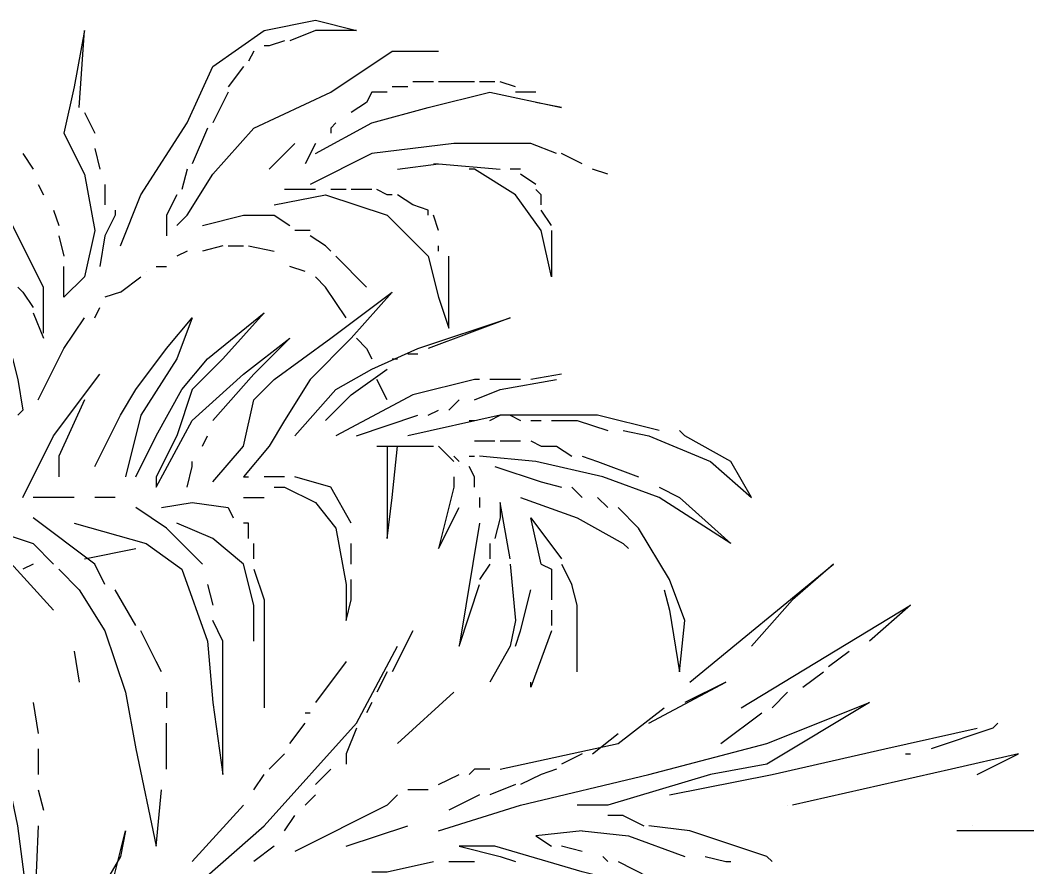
# Model space of a CAD drawing. Extents: x -796 to 2793, y -4650 to 4425.
# Drawn here: x 2655.2 to 2687.46, y 2271.67 to 2298.62 of the extents above; entities that cross this region are included whole.
import ezdxf

# ---------------------------------------------------------------- set-up
doc = ezdxf.new("R2010")
doc.units = 0
doc.layers.add('RD_HC_Data', color=7, linetype='Continuous')

msp = doc.modelspace()

# ---------------------------------------------------------------- linework, layer by layer
at = {"layer": 'RD_HC_Data'}
for points in [[(2658.384, 2291.43), (2659.037, 2293.063), (2660.507, 2295.35), (2661.324, 2297.146), (2662.957, 2298.29), (2664.591, 2298.616), (2665.897, 2298.29), (2664.591, 2298.29), (2663.774, 2297.963)], [(2657.077, 2295.84), (2657.077, 2295.84), (2657.241, 2298.29), (2656.914, 2296.493), (2656.587, 2295.023), (2657.241, 2293.716), (2657.567, 2291.92), (2657.241, 2290.45), (2656.587, 2289.796), (2656.587, 2290.776)], [(2663.611, 2297.963), (2663.121, 2297.8), (2662.957, 2297.8)], [(2660.181, 2292.083), (2660.507, 2292.41), (2661.324, 2293.716), (2662.631, 2295.186), (2665.081, 2296.33), (2667.041, 2297.636), (2668.511, 2297.636)], [(2662.631, 2297.636), (2662.467, 2297.31)], [(2662.304, 2297.146), (2661.814, 2296.493)], [(2668.347, 2296.656), (2668.184, 2296.656), (2667.694, 2296.656)], [(2669.654, 2296.656), (2668.511, 2296.656)], [(2670.307, 2296.656), (2670.144, 2296.656), (2669.817, 2296.656)], [(2670.961, 2296.493), (2670.471, 2296.656)], [(2655.934, 2288.653), (2655.934, 2290.123), (2654.954, 2292.083), (2654.464, 2294.043), (2654.954, 2296.33)], [(2661.814, 2296.33), (2661.324, 2295.35), (2661.324, 2295.35)], [(2664.591, 2294.37), (2666.387, 2295.35), (2668.184, 2295.84), (2670.144, 2296.33), (2672.431, 2295.84), (2671.614, 2296.003)], [(2666.877, 2296.33), (2666.387, 2296.33), (2666.224, 2296.003)], [(2667.531, 2296.493), (2667.041, 2296.493)], [(2671.614, 2296.33), (2670.961, 2296.33)], [(2666.224, 2296.003), (2665.734, 2295.676)], [(2657.241, 2295.676), (2657.567, 2295.023)], [(2665.244, 2295.35), (2665.081, 2295.186), (2665.081, 2295.023)], [(2661.161, 2295.186), (2660.671, 2294.043)], [(2663.121, 2293.88), (2663.774, 2294.533), (2663.937, 2294.696)], [(2664.591, 2294.696), (2664.264, 2294.043)], [(2672.267, 2294.37), (2671.451, 2294.696), (2669.001, 2294.696), (2666.387, 2294.37), (2664.427, 2293.39)], [(2655.281, 2294.37), (2655.607, 2293.88)], [(2657.567, 2294.533), (2657.567, 2294.533), (2657.731, 2293.88)], [(2673.084, 2294.043), (2672.431, 2294.37)], [(2667.204, 2293.88), (2668.511, 2294.043), (2670.471, 2293.88)], [(2668.347, 2294.043), (2668.511, 2294.043)], [(2660.507, 2293.88), (2660.344, 2293.226)], [(2672.104, 2291.92), (2672.104, 2290.45), (2671.777, 2291.92), (2670.961, 2293.063), (2669.654, 2293.88), (2669.491, 2293.88)], [(2671.124, 2293.88), (2670.961, 2293.88), (2670.797, 2293.88)], [(2671.614, 2293.39), (2671.124, 2293.716)], [(2673.901, 2293.716), (2673.411, 2293.88)], [(2655.771, 2293.39), (2655.934, 2293.063), (2655.934, 2293.063)], [(2657.894, 2293.39), (2657.894, 2293.063), (2657.894, 2292.736)], [(2660.181, 2293.063), (2659.854, 2292.41), (2659.854, 2291.756)], [(2663.284, 2292.736), (2664.917, 2293.063), (2666.877, 2292.41), (2668.184, 2291.103), (2668.511, 2289.796), (2668.837, 2288.816), (2668.837, 2290.45), (2668.837, 2291.103)], [(2664.591, 2293.226), (2663.611, 2293.226)], [(2665.571, 2293.226), (2665.081, 2293.226)], [(2666.387, 2293.226), (2665.734, 2293.226)], [(2667.041, 2293.063), (2666.877, 2293.063), (2666.551, 2293.226)], [(2667.694, 2292.736), (2667.204, 2293.063)], [(2671.777, 2292.736), (2671.777, 2293.063), (2671.614, 2293.226)], [(2668.184, 2292.41), (2668.184, 2292.573), (2667.694, 2292.736)], [(2656.261, 2292.573), (2656.424, 2292.083)], [(2658.221, 2292.573), (2658.221, 2292.41), (2657.894, 2291.756), (2657.731, 2290.776)], [(2660.997, 2292.083), (2662.304, 2292.41), (2663.284, 2292.41), (2663.774, 2292.083)], [(2668.511, 2291.92), (2668.511, 2291.92), (2668.347, 2292.41)], [(2672.104, 2292.083), (2671.777, 2292.573)], [(2653.321, 2291.756), (2653.647, 2291.43), (2654.627, 2289.143), (2655.117, 2287.183), (2655.281, 2286.203)], [(2656.424, 2291.756), (2656.587, 2291.103)], [(2664.427, 2291.92), (2663.937, 2291.92)], [(2665.081, 2291.266), (2664.917, 2291.43), (2664.427, 2291.756)], [(2661.651, 2291.43), (2660.997, 2291.266)], [(2661.814, 2291.43), (2662.304, 2291.43)], [(2662.467, 2291.43), (2663.284, 2291.266)], [(2668.511, 2291.266), (2668.511, 2291.43)], [(2660.507, 2291.266), (2660.507, 2291.266), (2660.181, 2291.103)], [(2666.224, 2290.123), (2665.244, 2291.103)], [(2659.527, 2290.776), (2659.854, 2290.776)], [(2664.264, 2290.613), (2663.774, 2290.776)], [(2658.384, 2289.96), (2659.037, 2290.45)], [(2659.201, 2290.613), (2659.201, 2290.613)], [(2665.571, 2289.143), (2664.917, 2290.123), (2664.591, 2290.45)], [(2655.117, 2290.123), (2655.281, 2289.96), (2655.607, 2289.47)], [(2658.384, 2289.96), (2657.894, 2289.796)], [(2661.324, 2283.916), (2662.304, 2285.06), (2662.631, 2286.53), (2663.284, 2287.183), (2665.081, 2288.49), (2667.041, 2289.96), (2665.734, 2288.49), (2664.427, 2287.183), (2663.611, 2285.876), (2663.121, 2285.06), (2662.304, 2284.08), (2662.467, 2284.08)], [(2657.567, 2289.143), (2657.731, 2289.47)], [(2655.607, 2289.306), (2655.934, 2288.49)], [(2655.771, 2286.53), (2656.587, 2288.163), (2657.241, 2289.143)], [(2657.567, 2284.406), (2658.384, 2286.04), (2658.874, 2286.856), (2659.854, 2288.163), (2660.671, 2289.143), (2660.181, 2287.836), (2659.037, 2286.04), (2658.547, 2284.08)], [(2658.874, 2284.08), (2659.527, 2285.386), (2660.344, 2286.856), (2661.161, 2287.836), (2662.957, 2289.306), (2661.651, 2287.836), (2660.671, 2286.856), (2660.181, 2285.386), (2659.527, 2284.08), (2659.527, 2283.753), (2660.671, 2285.876), (2662.304, 2287.346), (2663.774, 2288.49), (2662.631, 2287.346), (2661.324, 2285.876), (2661.324, 2285.876)], [(2663.937, 2285.386), (2665.244, 2286.856), (2666.387, 2287.51), (2667.857, 2288.163), (2670.797, 2289.143), (2668.184, 2288.163)], [(2665.897, 2288.49), (2666.224, 2288.163), (2666.387, 2287.836)], [(2667.041, 2287.836), (2667.204, 2287.836)], [(2667.531, 2288), (2667.857, 2288)], [(2664.917, 2285.876), (2665.734, 2286.693), (2666.877, 2287.51)], [(2655.281, 2283.426), (2656.261, 2285.386), (2657.731, 2287.346)], [(2669.817, 2287.183), (2669.654, 2287.183), (2667.694, 2286.693), (2665.244, 2285.386)], [(2666.877, 2286.53), (2666.551, 2287.183)], [(2669.654, 2286.53), (2670.471, 2286.856), (2672.267, 2287.183)], [(2671.124, 2287.183), (2670.144, 2287.183)], [(2672.431, 2287.346), (2671.451, 2287.183)], [(2657.241, 2286.53), (2656.424, 2284.733), (2656.424, 2284.08)], [(2668.837, 2286.203), (2669.164, 2286.53)], [(2655.117, 2286.04), (2655.281, 2286.203)], [(2668.184, 2286.04), (2668.184, 2286.04), (2668.511, 2286.203)], [(2665.897, 2285.386), (2667.857, 2286.04)], [(2675.534, 2285.55), (2673.574, 2286.04), (2670.471, 2286.04), (2667.531, 2285.386)], [(2669.491, 2285.876), (2669.654, 2285.876)], [(2670.144, 2285.876), (2670.471, 2286.04)], [(2670.797, 2286.04), (2671.124, 2285.876)], [(2671.451, 2285.876), (2671.777, 2285.876)], [(2672.104, 2285.876), (2672.921, 2285.876), (2673.901, 2285.55)], [(2674.391, 2285.55), (2675.207, 2285.386), (2677.167, 2284.57), (2678.474, 2283.426), (2677.821, 2284.57), (2676.351, 2285.386), (2676.187, 2285.55)], [(2660.997, 2285.06), (2661.161, 2285.386)], [(2669.654, 2285.223), (2670.307, 2285.223)], [(2670.471, 2285.223), (2670.961, 2285.223)], [(2670.961, 2285.223), (2671.124, 2285.223)], [(2671.451, 2285.223), (2671.777, 2285.06)], [(2666.551, 2285.06), (2668.347, 2285.06)], [(2666.877, 2285.06), (2666.877, 2284.08), (2666.877, 2283.1), (2666.877, 2282.12), (2667.041, 2283.426), (2667.204, 2285.06)], [(2669.001, 2284.57), (2668.511, 2285.06)], [(2671.777, 2285.06), (2672.267, 2285.06)], [(2672.267, 2285.06), (2672.757, 2284.733)], [(2660.507, 2283.753), (2660.671, 2284.406), (2660.671, 2284.57)], [(2669.001, 2284.733), (2669.164, 2284.57)], [(2669.491, 2284.733), (2669.654, 2284.733)], [(2675.534, 2283.753), (2676.187, 2283.426), (2677.821, 2281.956), (2675.534, 2283.426), (2673.737, 2284.08), (2671.614, 2284.57), (2669.817, 2284.733)], [(2673.084, 2284.733), (2673.574, 2284.57), (2674.881, 2284.08)], [(2669.164, 2284.406), (2669.164, 2284.406)], [(2669.654, 2283.753), (2669.654, 2284.08), (2669.491, 2284.406)], [(2670.307, 2284.406), (2671.777, 2283.916), (2672.431, 2283.753)], [(2663.611, 2284.08), (2662.957, 2284.08)], [(2665.734, 2282.61), (2665.081, 2283.753), (2663.937, 2284.08)], [(2669.001, 2284.08), (2669.001, 2283.753), (2668.511, 2281.793), (2669.164, 2283.1)], [(2663.284, 2283.753), (2663.611, 2283.753), (2664.591, 2283.263), (2665.244, 2282.446), (2665.571, 2280.649), (2665.571, 2279.506), (2665.734, 2280.159), (2665.734, 2280.813)], [(2672.757, 2283.753), (2673.084, 2283.426)], [(2656.914, 2283.426), (2656.914, 2283.426), (2655.607, 2283.426)], [(2658.221, 2283.426), (2657.567, 2283.426)], [(2662.304, 2283.426), (2662.957, 2283.426)], [(2669.817, 2283.426), (2669.817, 2283.426), (2669.817, 2283.1)], [(2671.124, 2283.426), (2672.921, 2282.773), (2674.391, 2281.956), (2674.554, 2281.793)], [(2673.574, 2283.426), (2673.901, 2283.1)], [(2660.997, 2281.303), (2659.854, 2282.446), (2658.874, 2283.1)], [(2659.691, 2283.1), (2660.671, 2283.263), (2661.814, 2283.1), (2661.977, 2282.773)], [(2670.797, 2281.466), (2670.797, 2281.466), (2670.471, 2283.263), (2670.471, 2282.773), (2670.307, 2282.12)], [(2675.697, 2280.486), (2675.861, 2279.833), (2676.187, 2277.873), (2676.351, 2279.506), (2675.861, 2280.813), (2674.881, 2282.446), (2674.227, 2283.1)], [(2653.157, 2282.773), (2655.607, 2281.956), (2656.261, 2281.303)], [(2657.894, 2280.649), (2657.567, 2281.303), (2655.607, 2282.773)], [(2671.777, 2281.303), (2671.451, 2282.773), (2672.431, 2281.466)], [(2656.914, 2282.61), (2659.201, 2281.956), (2660.344, 2281.139), (2661.161, 2278.853), (2661.324, 2276.893), (2661.651, 2274.606), (2661.651, 2278.853), (2661.324, 2279.506)], [(2662.631, 2278.853), (2662.631, 2279.996), (2662.304, 2281.303), (2661.324, 2282.12), (2660.181, 2282.61)], [(2662.467, 2282.12), (2662.467, 2282.61), (2662.304, 2282.61)], [(2669.817, 2282.61), (2669.817, 2282.61), (2669.164, 2278.689), (2669.817, 2280.649)], [(2655.771, 2272.973), (2655.607, 2269.216), (2655.117, 2272.973), (2654.464, 2276.076), (2654.301, 2278.199), (2653.974, 2279.996), (2653.157, 2282.12)], [(2656.261, 2279.833), (2654.464, 2281.793), (2653.321, 2281.956)], [(2657.241, 2281.466), (2658.874, 2281.793)], [(2662.631, 2281.466), (2662.631, 2281.956)], [(2665.734, 2281.303), (2665.734, 2281.956)], [(2670.144, 2281.956), (2670.144, 2281.466)], [(2655.607, 2281.303), (2655.281, 2281.139)], [(2656.424, 2281.139), (2657.077, 2280.486), (2657.894, 2279.179), (2658.547, 2277.219), (2658.874, 2275.423), (2659.527, 2272.319), (2659.691, 2274.116)], [(2662.631, 2281.139), (2662.957, 2280.159), (2662.957, 2278.526), (2662.957, 2276.729), (2662.957, 2276.729)], [(2670.144, 2281.303), (2669.817, 2280.813)], [(2670.797, 2281.303), (2670.961, 2279.506), (2670.797, 2278.689), (2670.144, 2277.546)], [(2671.777, 2281.303), (2672.104, 2281.139), (2672.104, 2280.649)], [(2672.431, 2281.303), (2672.757, 2280.649)], [(2676.514, 2277.546), (2681.088, 2281.303), (2679.781, 2280.159), (2678.474, 2278.689)], [(2658.874, 2279.343), (2658.221, 2280.486)], [(2661.161, 2280.649), (2661.324, 2279.996)], [(2670.961, 2278.689), (2671.124, 2279.179), (2671.451, 2280.486), (2671.451, 2280.486)], [(2672.104, 2280.649), (2672.104, 2280.159)], [(2672.921, 2277.873), (2672.921, 2279.996), (2672.757, 2280.649)], [(2672.104, 2279.833), (2672.104, 2279.343)], [(2678.147, 2276.729), (2683.538, 2279.996), (2682.231, 2278.853)], [(2659.691, 2277.873), (2659.527, 2278.199), (2659.037, 2279.179)], [(2667.694, 2279.179), (2667.041, 2277.873)], [(2672.104, 2279.179), (2672.104, 2279.179), (2671.451, 2277.383), (2671.451, 2277.546)], [(2656.914, 2278.526), (2657.077, 2277.546)], [(2657.731, 2267.583), (2660.181, 2270.523), (2662.957, 2272.973), (2665.897, 2276.239), (2667.204, 2278.689)], [(2680.924, 2278.036), (2681.578, 2278.526)], [(2665.571, 2278.199), (2664.591, 2276.893)], [(2666.877, 2277.873), (2666.551, 2277.219)], [(2680.108, 2277.383), (2680.761, 2277.873)], [(2675.207, 2276.239), (2677.657, 2277.546), (2676.351, 2276.893)], [(2659.854, 2277.219), (2659.854, 2276.729)], [(2667.204, 2275.586), (2669.001, 2277.219)], [(2679.127, 2276.729), (2679.618, 2277.219)], [(2655.607, 2276.893), (2655.607, 2276.893), (2655.771, 2275.913)], [(2666.387, 2276.893), (2666.224, 2276.566)], [(2668.511, 2272.809), (2671.124, 2273.626), (2675.207, 2274.606), (2678.964, 2275.586), (2682.231, 2276.893), (2678.964, 2274.933), (2677.167, 2274.606), (2673.901, 2273.626), (2672.921, 2273.626)], [(2664.264, 2276.566), (2664.427, 2276.566)], [(2670.471, 2274.769), (2674.227, 2275.586), (2675.697, 2276.729)], [(2677.494, 2275.586), (2678.801, 2276.566)], [(2659.854, 2274.769), (2659.854, 2276.239)], [(2663.774, 2275.586), (2664.264, 2276.239)], [(2686.314, 2276.239), (2686.151, 2276.076), (2684.191, 2275.423)], [(2665.897, 2276.076), (2665.571, 2275.259), (2665.571, 2274.933)], [(2673.411, 2275.259), (2674.227, 2275.913)], [(2675.861, 2273.953), (2679.127, 2274.606), (2682.721, 2275.423), (2685.661, 2276.076)], [(2655.771, 2275.423), (2655.771, 2274.606)], [(2663.121, 2274.769), (2663.611, 2275.259)], [(2673.084, 2275.259), (2672.431, 2274.933)], [(2685.661, 2274.606), (2686.968, 2275.259), (2684.844, 2274.769), (2679.781, 2273.626)], [(2683.374, 2275.259), (2683.538, 2275.259)], [(2662.631, 2274.116), (2662.957, 2274.606)], [(2664.591, 2274.279), (2665.081, 2274.769)], [(2668.511, 2274.279), (2669.164, 2274.606)], [(2670.144, 2274.769), (2669.654, 2274.769), (2669.491, 2274.606)], [(2672.267, 2274.769), (2671.777, 2274.606), (2671.124, 2274.279)], [(2670.961, 2274.279), (2670.144, 2273.953)], [(2655.771, 2274.116), (2655.934, 2273.463)], [(2667.204, 2273.953), (2666.877, 2273.626), (2663.937, 2272.156)], [(2664.591, 2273.953), (2664.264, 2273.626)], [(2668.184, 2274.116), (2667.531, 2274.116)], [(2669.817, 2273.953), (2668.837, 2273.463)], [(2660.671, 2271.829), (2662.304, 2273.626)], [(2679.618, 2273.626), (2679.618, 2273.626)], [(2663.611, 2272.809), (2663.937, 2273.299)], [(2674.391, 2273.299), (2673.901, 2273.299)], [(2674.391, 2273.299), (2675.044, 2272.973)], [(2665.571, 2272.319), (2667.531, 2272.973)], [(2679.127, 2271.829), (2678.964, 2271.993), (2676.514, 2272.809), (2675.207, 2272.973)], [(2685.498, 2272.973), (2685.498, 2272.973)], [(2657.241, 2268.889), (2657.731, 2269.543), (2658.547, 2272.809), (2658.384, 2271.993), (2656.587, 2268.889)], [(2673.084, 2272.809), (2671.614, 2272.646), (2672.104, 2272.319)], [(2673.084, 2272.809), (2674.554, 2272.646)], [(2674.554, 2272.646), (2676.351, 2271.993)], [(2687.458, 2272.809), (2686.641, 2272.809), (2685.008, 2272.809)], [(2663.284, 2272.319), (2662.631, 2271.829)], [(2674.391, 2271.176), (2673.084, 2271.503), (2670.307, 2272.319), (2669.164, 2272.319), (2670.471, 2271.993), (2670.961, 2271.829)], [(2673.084, 2272.156), (2672.431, 2272.319)], [(2673.737, 2271.993), (2673.901, 2271.829)], [(2677.004, 2271.993), (2677.657, 2271.829), (2677.821, 2271.829)], [(2666.387, 2271.503), (2666.877, 2271.503), (2668.347, 2271.829)], [(2668.837, 2271.829), (2669.164, 2271.829), (2669.654, 2271.829)], [(2674.227, 2271.829), (2675.207, 2271.339)]]:
    msp.add_lwpolyline(points, dxfattribs=at)

doc.saveas('drawing.dxf')
